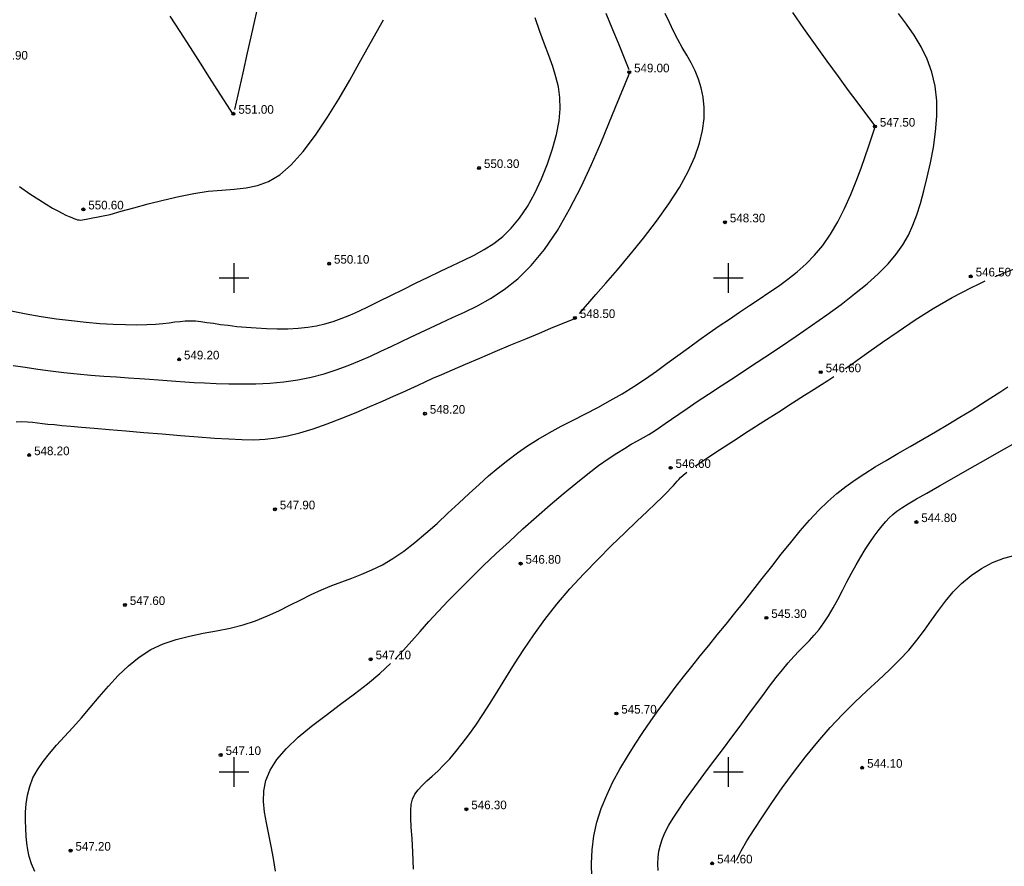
# Model space of a CAD drawing. Extents: x 0 to 361260, y 0 to 4201817.
# Tile 675 of 689: x 360878 to 360978, y 4201040 to 4201126. Entities that reach past the tile are written whole.
import ezdxf

# ---------------------------------------------------------------- set-up
doc = ezdxf.new("R2010")
doc.units = 0
doc.header["$LTSCALE"] = 0.5
doc.header["$MEASUREMENT"] = 0
doc.header["$PDMODE"] = 32
doc.header["$PDSIZE"] = 0.3
doc.linetypes.add('CONTI', pattern=[0])
for name, color, linetype in [('(004) Точки рельефа', 7, 'Continuous'), ('GORIZDEFAULT', 32, 'CONTI'), ('PI_TTDEFAULT', 5, 'CONTI'), ('SETKR', 2, 'CONTI')]:
    doc.layers.add(name, color=color, linetype=linetype)
doc.styles.add('D-431', font='txt')
doc.styles.add('saddenly', font='arial.ttf')
doc.dimstyles.new('КАТЯ 200-not_rotation', dxfattribs={"dimtxt": 2, "dimasz": 1, "dimexe": 2, "dimexo": 0, "dimgap": 0.5, "dimtad": 1, "dimdec": 0, "dimzin": 0, "dimdsep": 46, "dimtxsty": 'saddenly', "dimblk": 'OBLIQUE', "dimcen": 10, "dimdle": 2, "dimclrd": 18, "dimclre": 18, "dimclrt": 18, "dimadec": 0, "dimazin": 0, "dimtfac": 1, "dimtdec": 0, "dimtofl": 0, "dimtmove": 0, "dimatfit": 3, "dimfxl": 1, "dimtolj": 1, "dimtzin": 0, "dimlwd": 0, "dimlwe": 0, "dimarcsym": 0})

# ---------------------------------------------------------------- blocks, each defined once
blk = doc.blocks.new('BL_333')
at = {"color": 0}
for p, q in [((0, -1.5), (0, 1.5)), ((-1.5, 0), (1.5, 0))]:
    blk.add_line(p, q, dxfattribs=at)
blk = doc.blocks.new('_Oblique')
at = {"color": 0, "linetype": 'ByBlock', "lineweight": -2}
blk.add_line((-0.5, -0.5), (0.5, 0.5), dxfattribs=at)

msp = doc.modelspace()

# ---------------------------------------------------------------- linework, layer by layer
at = {"layer": 'GORIZDEFAULT', "color": 32}
for points in [[(360900.09, 4201117.05, 551), (360900.92, 4201120.76, 551), (360901.36, 4201122.76, 551), (360901.89, 4201125.12, 551), (360902.46, 4201127.7, 551), (360903.04, 4201130.35, 551), (360903.61, 4201132.92, 551), (360904.14, 4201135.28, 551), (360904.58, 4201137.28, 551), (360905.43, 4201141.03, 551)], [(360916.29, 4201061.43, 547), (360917.15, 4201062.34, 547), (360917.97, 4201063.26, 547), (360918.81, 4201064.22, 547), (360919.71, 4201065.23, 547), (360920.65, 4201066.25, 547), (360921.68, 4201067.34, 547), (360922.79, 4201068.47, 547), (360923.97, 4201069.65, 547), (360925.21, 4201070.86, 547), (360926.51, 4201072.1, 547), (360927.85, 4201073.34, 547), (360929.22, 4201074.59, 547), (360930.6, 4201075.83, 547), (360931.96, 4201077.02, 547), (360933.3, 4201078.15, 547), (360934.57, 4201079.21, 547), (360935.77, 4201080.16, 547), (360936.87, 4201081, 547), (360937.85, 4201081.69, 547), (360938.71, 4201082.27, 547), (360939.49, 4201082.75, 547), (360940.18, 4201083.16, 547), (360940.82, 4201083.51, 547), (360941.4, 4201083.84, 547), (360941.95, 4201084.15, 547), (360942.49, 4201084.49, 547), (360943.04, 4201084.85, 547), (360943.62, 4201085.25, 547), (360944.26, 4201085.7, 547), (360945, 4201086.22, 547), (360945.84, 4201086.8, 547), (360946.83, 4201087.48, 547), (360947.98, 4201088.24, 547), (360949.27, 4201089.09, 547), (360950.67, 4201090, 547), (360952.15, 4201090.98, 547), (360953.7, 4201091.99, 547), (360955.28, 4201093.04, 547), (360956.86, 4201094.11, 547), (360958.42, 4201095.18, 547), (360959.94, 4201096.25, 547), (360961.4, 4201097.32, 547), (360962.77, 4201098.38, 547), (360964.03, 4201099.41, 547), (360965.17, 4201100.43, 547), (360966.15, 4201101.42, 547), (360966.97, 4201102.39, 547), (360967.65, 4201103.34, 547), (360968.2, 4201104.31, 547), (360968.67, 4201105.32, 547), (360969.07, 4201106.39, 547), (360969.42, 4201107.54, 547), (360969.77, 4201108.8, 547), (360970.12, 4201110.18, 547), (360970.45, 4201111.65, 547), (360970.74, 4201113.2, 547), (360970.96, 4201114.78, 547), (360971.08, 4201116.36, 547), (360971.08, 4201117.91, 547), (360970.92, 4201119.4, 547), (360970.58, 4201120.81, 547), (360970.1, 4201122.13, 547), (360969.49, 4201123.38, 547), (360968.78, 4201124.56, 547), (360968.02, 4201125.68, 547), (360967.21, 4201126.75, 547)], [(360934.93, 4201096.39, 548.5), (360936.6, 4201098.31, 548.5), (360937.6, 4201099.45, 548.5), (360938.78, 4201100.82, 548.5), (360940.07, 4201102.36, 548.5), (360941.41, 4201104.02, 548.5), (360942.73, 4201105.75, 548.5), (360943.97, 4201107.48, 548.5), (360945.05, 4201109.16, 548.5), (360945.92, 4201110.75, 548.5), (360946.59, 4201112.24, 548.5), (360947.07, 4201113.63, 548.5), (360947.38, 4201114.93, 548.5), (360947.54, 4201116.14, 548.5), (360947.56, 4201117.26, 548.5), (360947.46, 4201118.29, 548.5), (360947.26, 4201119.24, 548.5), (360946.98, 4201120.12, 548.5), (360946.63, 4201120.96, 548.5), (360946.23, 4201121.76, 548.5), (360945.79, 4201122.54, 548.5), (360945.34, 4201123.33, 548.5), (360944.89, 4201124.13, 548.5), (360944.45, 4201124.96, 548.5), (360944.03, 4201125.84, 548.5), (360943.61, 4201126.76, 548.5)], [(360939.97, 4201121.06, 549), (360938.87, 4201123.74, 549), (360938.31, 4201125.11, 549), (360937.63, 4201126.76, 549)], [(360964.82, 4201115.42, 547.5), (360963.02, 4201117.8, 547.5), (360962.15, 4201118.97, 547.5), (360961.12, 4201120.37, 547.5), (360959.99, 4201121.92, 547.5), (360958.81, 4201123.57, 547.5), (360957.64, 4201125.24, 547.5), (360956.52, 4201126.87, 547.5)], [(360877.47, 4201096.67, 549.5), (360878.97, 4201096.38, 549.5), (360880.5, 4201096.11, 549.5), (360882.04, 4201095.87, 549.5), (360883.56, 4201095.68, 549.5), (360885.03, 4201095.52, 549.5), (360886.44, 4201095.4, 549.5), (360887.78, 4201095.32, 549.5), (360889.03, 4201095.28, 549.5), (360890.16, 4201095.26, 549.5), (360891.17, 4201095.28, 549.5), (360892.04, 4201095.33, 549.5), (360892.79, 4201095.39, 549.5), (360893.44, 4201095.46, 549.5), (360894.02, 4201095.54, 549.5), (360894.56, 4201095.6, 549.5), (360895.06, 4201095.64, 549.5), (360895.57, 4201095.66, 549.5), (360896.09, 4201095.64, 549.5), (360896.65, 4201095.58, 549.5), (360897.25, 4201095.5, 549.5), (360897.91, 4201095.41, 549.5), (360898.62, 4201095.3, 549.5), (360899.4, 4201095.2, 549.5), (360900.27, 4201095.09, 549.5), (360901.22, 4201095, 549.5), (360902.24, 4201094.93, 549.5), (360903.29, 4201094.88, 549.5), (360904.37, 4201094.85, 549.5), (360905.43, 4201094.86, 549.5), (360906.47, 4201094.91, 549.5), (360907.45, 4201095, 549.5), (360908.35, 4201095.15, 549.5), (360909.2, 4201095.34, 549.5), (360910.02, 4201095.58, 549.5), (360910.85, 4201095.88, 549.5), (360911.7, 4201096.23, 549.5), (360912.61, 4201096.65, 549.5), (360913.6, 4201097.12, 549.5), (360914.69, 4201097.65, 549.5), (360915.87, 4201098.22, 549.5), (360917.1, 4201098.83, 549.5), (360918.37, 4201099.45, 549.5), (360919.64, 4201100.07, 549.5), (360920.89, 4201100.67, 549.5), (360922.1, 4201101.24, 549.5), (360923.23, 4201101.78, 549.5), (360924.3, 4201102.31, 549.5), (360925.31, 4201102.86, 549.5), (360926.27, 4201103.47, 549.5), (360927.17, 4201104.18, 549.5), (360928.04, 4201105.02, 549.5), (360928.87, 4201106.03, 549.5), (360929.67, 4201107.23, 549.5), (360930.42, 4201108.58, 549.5), (360931.11, 4201110.03, 549.5), (360931.72, 4201111.54, 549.5), (360932.22, 4201113.05, 549.5), (360932.61, 4201114.51, 549.5), (360932.87, 4201115.88, 549.5), (360932.97, 4201117.12, 549.5), (360932.95, 4201118.26, 549.5), (360932.8, 4201119.32, 549.5), (360932.56, 4201120.35, 549.5), (360932.23, 4201121.4, 549.5), (360931.84, 4201122.49, 549.5), (360931.4, 4201123.66, 549.5), (360930.93, 4201124.95, 549.5), (360930.44, 4201126.32, 549.5)], [(360878.3, 4201109.25, 550.5), (360879.35, 4201108.52, 550.5), (360880.25, 4201107.93, 550.5), (360881.01, 4201107.45, 550.5), (360881.65, 4201107.07, 550.5), (360882.18, 4201106.77, 550.5), (360882.62, 4201106.54, 550.5), (360882.99, 4201106.36, 550.5), (360883.31, 4201106.21, 550.5), (360883.58, 4201106.1, 550.5), (360883.81, 4201106.01, 550.5), (360884.01, 4201105.94, 550.5), (360884.18, 4201105.89, 550.5), (360884.34, 4201105.86, 550.5), (360884.49, 4201105.83, 550.5), (360887.48, 4201106.43, 550.5), (360888.59, 4201106.74, 550.5), (360889.88, 4201107.1, 550.5), (360891.32, 4201107.49, 550.5), (360892.84, 4201107.88, 550.5), (360894.4, 4201108.24, 550.5), (360895.93, 4201108.54, 550.5), (360897.4, 4201108.76, 550.5), (360898.76, 4201108.89, 550.5), (360900.02, 4201108.98, 550.5), (360901.22, 4201109.11, 550.5), (360902.36, 4201109.35, 550.5), (360903.49, 4201109.77, 550.5), (360904.62, 4201110.44, 550.5), (360905.79, 4201111.43, 550.5), (360907, 4201112.79, 550.5), (360908.24, 4201114.44, 550.5), (360909.46, 4201116.26, 550.5), (360910.63, 4201118.16, 550.5), (360911.71, 4201120.02, 550.5), (360912.67, 4201121.73, 550.5), (360913.47, 4201123.18, 550.5), (360915.11, 4201126.12, 550.5)], [(360893.52, 4201126.49, 551), (360894.53, 4201124.92, 551), (360895.56, 4201123.3, 551), (360896.56, 4201121.73, 551), (360897.48, 4201120.29, 551), (360898.27, 4201119.06, 551), (360899.92, 4201116.51, 551), (360899.94, 4201116.52, 551)], [(360877.67, 4201091.13, 549), (360878.88, 4201090.95, 549), (360880.14, 4201090.77, 549), (360881.44, 4201090.59, 549), (360882.79, 4201090.43, 549), (360884.14, 4201090.29, 549), (360885.5, 4201090.17, 549), (360886.83, 4201090.07, 549), (360888.1, 4201089.98, 549), (360889.31, 4201089.89, 549), (360890.43, 4201089.82, 549), (360891.44, 4201089.74, 549), (360892.37, 4201089.68, 549), (360893.25, 4201089.61, 549), (360894.12, 4201089.55, 549), (360895.02, 4201089.49, 549), (360895.97, 4201089.43, 549), (360897.02, 4201089.37, 549), (360898.19, 4201089.32, 549), (360899.46, 4201089.28, 549), (360900.81, 4201089.27, 549), (360902.21, 4201089.29, 549), (360903.63, 4201089.35, 549), (360905.05, 4201089.48, 549), (360906.45, 4201089.68, 549), (360907.8, 4201089.95, 549), (360909.1, 4201090.3, 549), (360910.34, 4201090.69, 549), (360911.54, 4201091.13, 549), (360912.7, 4201091.6, 549), (360913.8, 4201092.09, 549), (360914.86, 4201092.57, 549), (360915.88, 4201093.05, 549), (360916.87, 4201093.52, 549), (360917.86, 4201093.99, 549), (360918.86, 4201094.47, 549), (360919.88, 4201094.95, 549), (360920.96, 4201095.46, 549), (360922.1, 4201095.98, 549), (360923.32, 4201096.54, 549), (360924.61, 4201097.17, 549), (360925.95, 4201097.91, 549), (360927.31, 4201098.81, 549), (360928.69, 4201099.91, 549), (360930.06, 4201101.25, 549), (360931.4, 4201102.87, 549), (360932.7, 4201104.8, 549), (360933.94, 4201106.95, 549), (360935.1, 4201109.21, 549), (360936.16, 4201111.48, 549), (360937.11, 4201113.65, 549), (360937.92, 4201115.62, 549), (360938.59, 4201117.28, 549), (360939.97, 4201120.61, 549)], [(360879.86, 4201039.93, 547.5), (360879.5, 4201040.72, 547.5), (360879.27, 4201041.45, 547.5), (360879.13, 4201042.13, 547.5), (360879.04, 4201042.81, 547.5), (360878.99, 4201043.52, 547.5), (360878.95, 4201044.28, 547.5), (360878.92, 4201045.09, 547.5), (360878.92, 4201045.93, 547.5), (360878.98, 4201046.79, 547.5), (360879.11, 4201047.67, 547.5), (360879.33, 4201048.54, 547.5), (360879.66, 4201049.4, 547.5), (360880.11, 4201050.23, 547.5), (360880.68, 4201051.05, 547.5), (360881.33, 4201051.87, 547.5), (360882.06, 4201052.71, 547.5), (360882.86, 4201053.58, 547.5), (360883.7, 4201054.5, 547.5), (360884.57, 4201055.48, 547.5), (360885.45, 4201056.52, 547.5), (360886.36, 4201057.61, 547.5), (360887.3, 4201058.7, 547.5), (360888.29, 4201059.76, 547.5), (360889.33, 4201060.75, 547.5), (360890.42, 4201061.63, 547.5), (360891.59, 4201062.38, 547.5), (360892.84, 4201062.96, 547.5), (360894.15, 4201063.41, 547.5), (360895.5, 4201063.75, 547.5), (360896.87, 4201064.04, 547.5), (360898.24, 4201064.3, 547.5), (360899.6, 4201064.57, 547.5), (360900.91, 4201064.9, 547.5), (360902.17, 4201065.31, 547.5), (360903.38, 4201065.8, 547.5), (360904.54, 4201066.32, 547.5), (360905.66, 4201066.87, 547.5), (360906.75, 4201067.42, 547.5), (360907.81, 4201067.95, 547.5), (360908.85, 4201068.44, 547.5), (360909.88, 4201068.86, 547.5), (360910.89, 4201069.24, 547.5), (360911.91, 4201069.62, 547.5), (360912.92, 4201070.01, 547.5), (360913.95, 4201070.45, 547.5), (360915, 4201070.97, 547.5), (360916.07, 4201071.6, 547.5), (360917.17, 4201072.35, 547.5), (360918.28, 4201073.22, 547.5), (360919.41, 4201074.16, 547.5), (360920.53, 4201075.16, 547.5), (360921.64, 4201076.18, 547.5), (360922.72, 4201077.19, 547.5), (360923.77, 4201078.17, 547.5), (360924.78, 4201079.1, 547.5), (360925.75, 4201079.97, 547.5), (360926.71, 4201080.79, 547.5), (360927.68, 4201081.56, 547.5), (360928.66, 4201082.3, 547.5), (360929.68, 4201083, 547.5), (360930.75, 4201083.68, 547.5), (360931.88, 4201084.33, 547.5), (360933.07, 4201084.98, 547.5), (360934.29, 4201085.61, 547.5), (360935.54, 4201086.25, 547.5), (360936.79, 4201086.9, 547.5), (360938.04, 4201087.58, 547.5), (360939.26, 4201088.28, 547.5), (360940.44, 4201089.01, 547.5), (360941.6, 4201089.78, 547.5), (360942.72, 4201090.56, 547.5), (360943.82, 4201091.36, 547.5), (360944.9, 4201092.15, 547.5), (360945.96, 4201092.93, 547.5), (360947.01, 4201093.7, 547.5), (360948.05, 4201094.43, 547.5), (360949.08, 4201095.15, 547.5), (360950.11, 4201095.84, 547.5), (360951.12, 4201096.52, 547.5), (360952.13, 4201097.19, 547.5), (360953.12, 4201097.85, 547.5), (360954.1, 4201098.51, 547.5), (360955.07, 4201099.18, 547.5), (360956.02, 4201099.87, 547.5), (360956.95, 4201100.6, 547.5), (360957.85, 4201101.41, 547.5), (360958.71, 4201102.29, 547.5), (360959.54, 4201103.29, 547.5), (360960.32, 4201104.42, 547.5), (360961.06, 4201105.68, 547.5), (360961.74, 4201107.03, 547.5), (360962.37, 4201108.43, 547.5), (360962.93, 4201109.8, 547.5), (360963.42, 4201111.1, 547.5), (360963.84, 4201112.27, 547.5), (360964.18, 4201113.26, 547.5), (360964.82, 4201115.2, 547.5)], [(360976.98, 4201100.15, 546.5), (360978.85, 4201100.87, 546.5)], [(360961.81, 4201090.82, 546.5), (360962.37, 4201091.21, 546.5), (360963.02, 4201091.68, 546.5), (360964.19, 4201092.52, 546.5), (360965.58, 4201093.51, 546.5), (360967.16, 4201094.59, 546.5), (360968.88, 4201095.74, 546.5), (360970.72, 4201096.89, 546.5), (360972.63, 4201098.01, 546.5), (360974.58, 4201099.04, 546.5), (360975.28, 4201099.38, 546.5), (360975.98, 4201099.71, 546.5)], [(360877.95, 4201085.43, 548.5), (360878.55, 4201085.47, 548.5), (360879.1, 4201085.45, 548.5), (360879.61, 4201085.39, 548.5), (360880.11, 4201085.33, 548.5), (360880.62, 4201085.27, 548.5), (360881.18, 4201085.21, 548.5), (360881.83, 4201085.15, 548.5), (360882.58, 4201085.08, 548.5), (360883.48, 4201085.01, 548.5), (360884.56, 4201084.91, 548.5), (360885.85, 4201084.81, 548.5), (360887.36, 4201084.67, 548.5), (360889.06, 4201084.53, 548.5), (360890.87, 4201084.37, 548.5), (360892.74, 4201084.21, 548.5), (360894.6, 4201084.06, 548.5), (360896.38, 4201083.92, 548.5), (360898.02, 4201083.79, 548.5), (360899.49, 4201083.7, 548.5), (360900.8, 4201083.63, 548.5), (360902, 4201083.62, 548.5), (360903.14, 4201083.68, 548.5), (360904.26, 4201083.8, 548.5), (360905.42, 4201084.01, 548.5), (360906.66, 4201084.33, 548.5), (360908.01, 4201084.74, 548.5), (360909.43, 4201085.24, 548.5), (360910.89, 4201085.8, 548.5), (360912.34, 4201086.38, 548.5), (360913.72, 4201086.97, 548.5), (360915, 4201087.52, 548.5), (360916.12, 4201088.03, 548.5), (360917.07, 4201088.45, 548.5), (360917.88, 4201088.82, 548.5), (360918.61, 4201089.15, 548.5), (360919.34, 4201089.49, 548.5), (360920.12, 4201089.84, 548.5), (360921.02, 4201090.23, 548.5), (360922.1, 4201090.7, 548.5), (360923.4, 4201091.26, 548.5), (360924.87, 4201091.88, 548.5), (360926.42, 4201092.54, 548.5), (360928, 4201093.21, 548.5), (360929.51, 4201093.84, 548.5), (360930.88, 4201094.41, 548.5), (360932.04, 4201094.9, 548.5), (360934.48, 4201095.89, 548.5)], [(360946.63, 4201080.94, 546.5), (360947.21, 4201081.34, 546.5), (360947.91, 4201081.82, 546.5), (360949.11, 4201082.61, 546.5), (360950.5, 4201083.52, 546.5), (360952.01, 4201084.49, 546.5), (360953.57, 4201085.49, 546.5), (360955.09, 4201086.46, 546.5), (360956.5, 4201087.36, 546.5), (360957.71, 4201088.13, 546.5), (360958.66, 4201088.73, 546.5), (360959.42, 4201089.21, 546.5), (360960.06, 4201089.63, 546.5), (360960.66, 4201090.02, 546.5)], [(360936.18, 4201039.37, 545.5), (360936.15, 4201040.74, 545.5), (360936.21, 4201042.13, 545.5), (360936.39, 4201043.54, 545.5), (360936.7, 4201044.93, 545.5), (360937.14, 4201046.31, 545.5), (360937.69, 4201047.66, 545.5), (360938.32, 4201048.99, 545.5), (360939.03, 4201050.3, 545.5), (360939.78, 4201051.57, 545.5), (360940.56, 4201052.81, 545.5), (360941.35, 4201054.01, 545.5), (360942.16, 4201055.19, 545.5), (360942.97, 4201056.33, 545.5), (360943.8, 4201057.45, 545.5), (360944.63, 4201058.54, 545.5), (360945.47, 4201059.62, 545.5), (360946.31, 4201060.69, 545.5), (360947.16, 4201061.75, 545.5), (360948.02, 4201062.81, 545.5), (360948.88, 4201063.87, 545.5), (360949.76, 4201064.95, 545.5), (360950.65, 4201066.06, 545.5), (360951.56, 4201067.19, 545.5), (360952.48, 4201068.36, 545.5), (360953.42, 4201069.57, 545.5), (360954.38, 4201070.8, 545.5), (360955.34, 4201072.03, 545.5), (360956.3, 4201073.24, 545.5), (360957.26, 4201074.4, 545.5), (360958.21, 4201075.49, 545.5), (360959.14, 4201076.49, 545.5), (360960.06, 4201077.38, 545.5), (360960.97, 4201078.17, 545.5), (360961.88, 4201078.9, 545.5), (360962.82, 4201079.57, 545.5), (360963.81, 4201080.22, 545.5), (360964.84, 4201080.87, 545.5), (360965.95, 4201081.53, 545.5), (360967.13, 4201082.22, 545.5), (360968.38, 4201082.95, 545.5), (360969.66, 4201083.69, 545.5), (360970.94, 4201084.43, 545.5), (360972.2, 4201085.17, 545.5), (360973.41, 4201085.9, 545.5), (360974.55, 4201086.59, 545.5), (360975.6, 4201087.25, 545.5), (360976.56, 4201087.86, 545.5), (360977.44, 4201088.44, 545.5), (360978.27, 4201088.97, 545.5)], [(360942.89, 4201040.04, 545), (360942.87, 4201040.72, 545), (360942.9, 4201041.37, 545), (360942.98, 4201042, 545), (360943.12, 4201042.63, 545), (360943.34, 4201043.26, 545), (360943.62, 4201043.92, 545), (360943.98, 4201044.61, 545), (360944.42, 4201045.34, 545), (360944.94, 4201046.15, 545), (360945.54, 4201047.02, 545), (360946.23, 4201047.98, 545), (360946.98, 4201049.02, 545), (360947.79, 4201050.11, 545), (360948.63, 4201051.23, 545), (360949.49, 4201052.37, 545), (360950.35, 4201053.51, 545), (360951.18, 4201054.63, 545), (360951.98, 4201055.72, 545), (360952.75, 4201056.76, 545), (360953.47, 4201057.75, 545), (360954.17, 4201058.68, 545), (360954.83, 4201059.55, 545), (360955.46, 4201060.34, 545), (360956.05, 4201061.06, 545), (360956.62, 4201061.69, 545), (360957.17, 4201062.26, 545), (360957.69, 4201062.79, 545), (360958.19, 4201063.31, 545), (360958.68, 4201063.85, 545), (360959.17, 4201064.43, 545), (360959.64, 4201065.08, 545), (360960.11, 4201065.81, 545), (360960.59, 4201066.61, 545), (360961.06, 4201067.46, 545), (360961.53, 4201068.35, 545), (360961.99, 4201069.24, 545), (360962.46, 4201070.13, 545), (360962.93, 4201070.98, 545), (360963.39, 4201071.78, 545), (360963.85, 4201072.53, 545), (360964.3, 4201073.22, 545), (360964.73, 4201073.85, 545), (360965.15, 4201074.41, 545), (360965.55, 4201074.92, 545), (360965.91, 4201075.35, 545), (360966.26, 4201075.73, 545), (360966.62, 4201076.06, 545), (360967.03, 4201076.39, 545), (360967.54, 4201076.74, 545), (360968.19, 4201077.14, 545), (360969.02, 4201077.63, 545), (360970.07, 4201078.23, 545), (360971.36, 4201078.97, 545), (360972.84, 4201079.81, 545), (360974.43, 4201080.71, 545), (360976.05, 4201081.62, 545), (360977.63, 4201082.52, 545), (360979.08, 4201083.34, 545)], [(360918.16, 4201040.18, 546.5), (360918.08, 4201041.88, 546.5), (360918, 4201043.28, 546.5), (360917.92, 4201044.42, 546.5), (360917.87, 4201045.34, 546.5), (360917.87, 4201046.1, 546.5), (360917.92, 4201046.72, 546.5), (360918.06, 4201047.25, 546.5), (360918.3, 4201047.74, 546.5), (360918.63, 4201048.2, 546.5), (360919.03, 4201048.65, 546.5), (360919.51, 4201049.1, 546.5), (360920.03, 4201049.58, 546.5), (360920.6, 4201050.1, 546.5), (360921.19, 4201050.68, 546.5), (360921.81, 4201051.33, 546.5), (360922.44, 4201052.06, 546.5), (360923.09, 4201052.87, 546.5), (360923.76, 4201053.76, 546.5), (360924.46, 4201054.74, 546.5), (360925.18, 4201055.81, 546.5), (360925.92, 4201056.96, 546.5), (360926.69, 4201058.21, 546.5), (360927.5, 4201059.54, 546.5), (360928.37, 4201060.94, 546.5), (360929.3, 4201062.39, 546.5), (360930.32, 4201063.89, 546.5), (360931.43, 4201065.42, 546.5), (360932.64, 4201066.97, 546.5), (360933.97, 4201068.52, 546.5), (360935.37, 4201070.04, 546.5), (360936.79, 4201071.52, 546.5), (360938.19, 4201072.92, 546.5), (360939.52, 4201074.21, 546.5), (360940.74, 4201075.37, 546.5), (360941.79, 4201076.36, 546.5), (360942.63, 4201077.17, 546.5), (360943.3, 4201077.81, 546.5), (360943.8, 4201078.32, 546.5), (360944.18, 4201078.71, 546.5), (360944.46, 4201079, 546.5), (360944.66, 4201079.24, 546.5), (360944.83, 4201079.43, 546.5), (360944.98, 4201079.61, 546.5), (360945.17, 4201079.8, 546.5), (360945.43, 4201080.04, 546.5), (360945.8, 4201080.34, 546.5)], [(360950.83, 4201041.08, 544.5), (360951.3, 4201042.01, 544.5), (360951.88, 4201043.03, 544.5), (360952.61, 4201044.19, 544.5), (360953.44, 4201045.47, 544.5), (360954.39, 4201046.89, 544.5), (360955.45, 4201048.4, 544.5), (360956.59, 4201049.96, 544.5), (360957.79, 4201051.52, 544.5), (360959.03, 4201053.05, 544.5), (360960.28, 4201054.5, 544.5), (360961.54, 4201055.83, 544.5), (360962.79, 4201057.07, 544.5), (360964, 4201058.21, 544.5), (360965.17, 4201059.29, 544.5), (360966.28, 4201060.33, 544.5), (360967.3, 4201061.34, 544.5), (360968.24, 4201062.34, 544.5), (360969.07, 4201063.35, 544.5), (360969.83, 4201064.36, 544.5), (360970.55, 4201065.36, 544.5), (360971.25, 4201066.35, 544.5), (360971.97, 4201067.3, 544.5), (360972.74, 4201068.22, 544.5), (360973.59, 4201069.08, 544.5), (360974.54, 4201069.88, 544.5), (360975.59, 4201070.59, 544.5), (360976.7, 4201071.19, 544.5), (360977.85, 4201071.64, 544.5), (360979.02, 4201071.93, 544.5)], [(360904.21, 4201039.95, 547), (360903.99, 4201041.24, 547), (360903.75, 4201042.49, 547), (360903.51, 4201043.69, 547), (360903.28, 4201044.84, 547), (360903.09, 4201045.94, 547), (360902.99, 4201047.02, 547), (360903.02, 4201048.08, 547), (360903.22, 4201049.13, 547), (360903.64, 4201050.19, 547), (360904.33, 4201051.27, 547), (360905.29, 4201052.38, 547), (360906.49, 4201053.51, 547), (360907.85, 4201054.64, 547), (360909.31, 4201055.76, 547), (360910.78, 4201056.85, 547), (360912.2, 4201057.91, 547), (360913.5, 4201058.91, 547), (360914.76, 4201059.97, 547), (360915.83, 4201060.97, 547)]]:
    msp.add_polyline3d(points, dxfattribs=at)
at = {"layer": 'PI_TTDEFAULT', "color": 5}
for p in [(360939.97, 4201120.81, 549), (360899.94, 4201116.61, 551), (360964.82, 4201115.32, 547.5), (360924.79, 4201111.12, 550.3), (360884.76, 4201106.93, 550.6), (360949.65, 4201105.63, 548.3), (360909.62, 4201101.44, 550.1), (360974.51, 4201100.15, 546.5), (360934.48, 4201095.95, 548.5), (360894.45, 4201091.75, 549.2), (360959.34, 4201090.46, 546.6), (360919.31, 4201086.26, 548.2), (360879.28, 4201082.07, 548.2), (360944.16, 4201080.78, 546.6), (360904.13, 4201076.58, 547.9), (360969.02, 4201075.29, 544.8), (360928.99, 4201071.09, 546.8), (360888.96, 4201066.9, 547.6), (360953.85, 4201065.6, 545.3), (360913.82, 4201061.41, 547.1), (360938.68, 4201055.92, 545.7), (360898.65, 4201051.72, 547.1), (360963.53, 4201050.43, 544.1), (360923.5, 4201046.23, 546.3), (360883.47, 4201042.04, 547.2), (360948.36, 4201040.75, 544.6)]:
    msp.add_point(p, dxfattribs=at)

# ---------------------------------------------------------------- block references
at = {"layer": 'SETKR', "color": 92}
for p in [(360900, 4201100), (360950, 4201100), (360900, 4201050), (360950, 4201050)]:
    msp.add_blockref('BL_333', p, dxfattribs=at)

# ---------------------------------------------------------------- texts
at = {"layer": '(004) Точки рельефа', "style": 'D-431'}
for s, p in [('550.90', (360875.57, 4201122.09)), ('549.00', (360940.46, 4201120.8)), ('551.00', (360900.44, 4201116.61)), ('547.50', (360965.32, 4201115.31)), ('550.30', (360925.28, 4201111.12)), ('550.60', (360885.26, 4201106.93)), ('548.30', (360950.15, 4201105.62)), ('550.10', (360910.11, 4201101.44)), ('546.50', (360975.01, 4201100.15)), ('548.50', (360934.98, 4201095.94)), ('549.20', (360894.94, 4201091.75)), ('546.60', (360959.84, 4201090.45)), ('548.20', (360919.8, 4201086.26)), ('548.20', (360879.78, 4201082.06)), ('546.60', (360944.65, 4201080.77)), ('547.90', (360904.63, 4201076.58)), ('544.80', (360969.51, 4201075.29)), ('546.80', (360929.48, 4201071.08)), ('547.60', (360889.46, 4201066.9)), ('545.30', (360954.34, 4201065.59)), ('547.10', (360914.32, 4201061.41)), ('545.70', (360939.17, 4201055.91)), ('547.10', (360899.15, 4201051.72)), ('544.10', (360964.03, 4201050.43)), ('546.30', (360924, 4201046.23)), ('547.20', (360883.96, 4201042.04)), ('544.60', (360948.86, 4201040.75))]:
    msp.add_text(s, height=0.875, dxfattribs=at).set_placement(p)

# ---------------------------------------------------------------- dimensions: what is measured, and where the dimension line sits
at = {"color": 6, "linetype": 'Continuous', "lineweight": 106}
msp.add_aligned_dim(p1=(360811.459, 4201050.143), p2=(360870.897, 4200969.725), distance=23.319, dimstyle='КАТЯ 200-not_rotation', dxfattribs=at).render()

doc.saveas('drawing.dxf')
